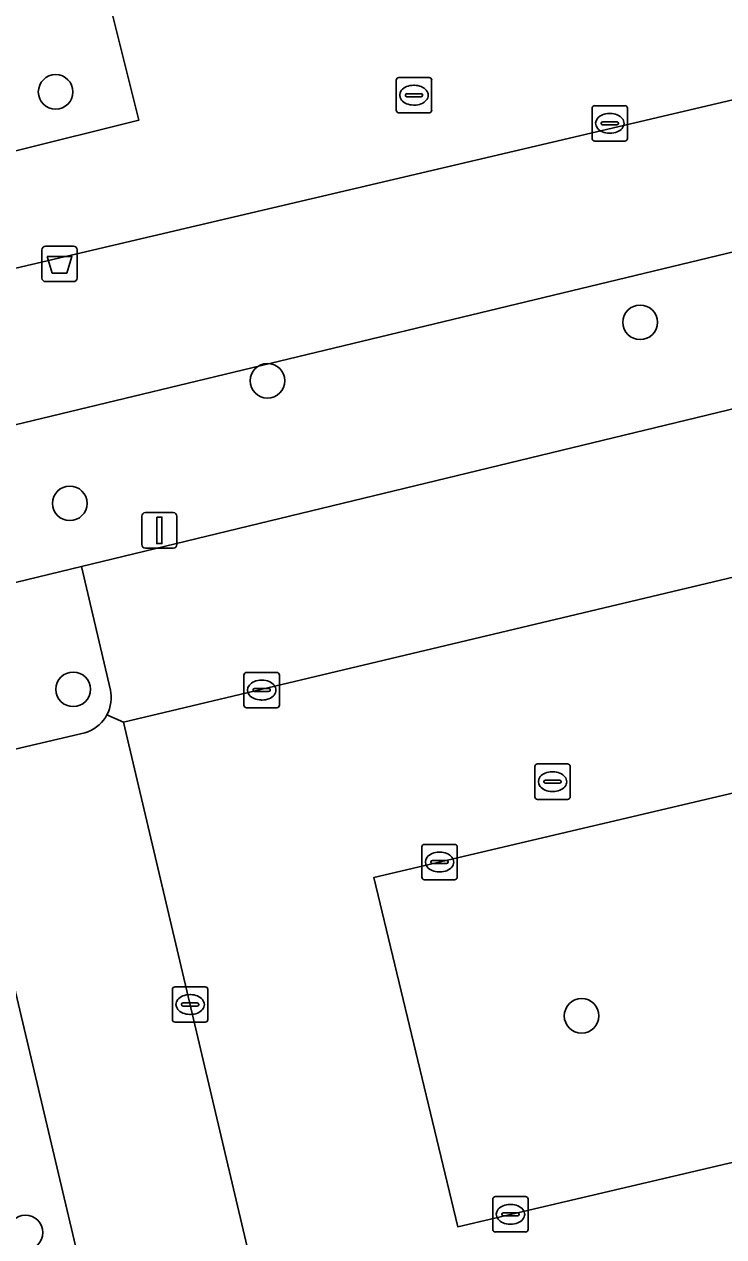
# Model space of a CAD drawing. Extents: x 158031 to 159244, y 380104 to 381214.
# Drawn here: x 158563.26 to 158583.01, y 381035.39 to 381069.65 of the extents above; entities that cross this region are included whole.
import ezdxf

# ---------------------------------------------------------------- set-up
doc = ezdxf.new("R2010")
doc.units = 0
for name, color, linetype in [('IMGEO_Afvalbak', 7, 'Continuous'), ('IMGEO_Boom', 7, 'Continuous'), ('IMGEO_Groenvoorziening', 7, 'Continuous'), ('IMGEO_Kolk', 7, 'Continuous'), ('IMGEO_Lichtmast', 7, 'Continuous'), ('IMGEO_Parkeervlak_open', 7, 'Continuous'), ('IMGEO_Rijbaan_lokaal_open', 7, 'Continuous'), ('IMGEO_Rioolput', 7, 'Continuous'), ('IMGEO_Voetpad_open', 7, 'Continuous')]:
    doc.layers.add(name, color=color, linetype=linetype)

msp = doc.modelspace()

# ---------------------------------------------------------------- linework, layer by layer
at = {"layer": 'IMGEO_Afvalbak'}
for p, q in [((158563.759, 381062.474), (158563.759, 381063.274)), ((158563.759, 381063.274), (158563.759, 381062.474)), ((158563.859, 381063.374), (158564.649, 381063.374)), ((158564.649, 381063.374), (158563.859, 381063.374)), ((158564.749, 381063.274), (158564.749, 381062.474)), ((158564.749, 381062.474), (158564.749, 381063.274)), ((158564.649, 381062.374), (158563.859, 381062.374)), ((158563.859, 381062.374), (158564.649, 381062.374))]:
    msp.add_line(p, q, dxfattribs=at)
msp.add_lwpolyline([(158563.902, 381063.088), (158564.606, 381063.088), (158564.457, 381062.618), (158564.051, 381062.618), (158563.902, 381063.088)], dxfattribs=at)
for centre, start, end in [((158563.859, 381063.274), 90, 180), ((158563.859, 381063.274), 90, 180), ((158564.649, 381063.274), 0, 90), ((158564.649, 381063.274), 360, 90), ((158563.859, 381062.474), 180, 270), ((158563.859, 381062.474), 180, 270), ((158564.649, 381062.474), 270, 0), ((158564.649, 381062.474), 270, 0)]:
    msp.add_arc(centre, 0.1, start, end, dxfattribs=at)
at = {"layer": 'IMGEO_Boom'}
for centre in [(158564.145, 381067.735), (158580.646, 381061.225), (158570.125, 381059.574), (158564.543, 381056.11), (158564.64, 381050.855), (158578.994, 381041.628), (158563.292, 381035.506)]:
    msp.add_circle(centre, 0.489, dxfattribs=at)
at = {"layer": 'IMGEO_Groenvoorziening'}
for points in [[(158556.544, 381056.774), (158591.329, 381065.154), (158590.342, 381069.198), (158583.903, 381067.663), (158555.559, 381061.005)], [(158564.871, 381054.321), (158585.487, 381059.313), (158590.114, 381060.4), (158590.223, 381060.591), (158589.783, 381062.687), (158591.799, 381063.226), (158591.329, 381065.154), (158556.544, 381056.774), (158557.53, 381052.543)]]:
    msp.add_lwpolyline(points, close=True, dxfattribs=at)
msp.add_lwpolyline([(158570.246, 381011.648), (158561.469, 381048.81), (158564.971, 381049.628), (158565.058, 381049.657), (158565.142, 381049.695), (158565.222, 381049.739), (158565.298, 381049.791), (158565.369, 381049.849), (158565.435, 381049.913), (158565.495, 381049.983), (158565.548, 381050.058), (158565.594, 381050.137), (158565.633, 381050.22), (158565.664, 381050.306), (158565.688, 381050.395), (158565.703, 381050.485), (158565.711, 381050.577), (158565.71, 381050.669), (158565.701, 381050.76), (158565.689, 381050.828), (158564.871, 381054.321), (158557.53, 381052.543)], dxfattribs=at)
at = {"layer": 'IMGEO_Kolk'}
for p, q in [((158579.289, 381066.421), (158579.289, 381067.273)), ((158579.364, 381067.347), (158580.216, 381067.347)), ((158579.777, 381067.127), (158579.802, 381067.127)), ((158580.29, 381067.273), (158580.29, 381066.421)), ((158579.548, 381066.841), (158579.548, 381066.853)), ((158579.986, 381066.804), (158579.588, 381066.804)), ((158579.591, 381066.89), (158579.989, 381066.89)), ((158580.032, 381066.853), (158580.032, 381066.841)), ((158579.8, 381066.567), (158579.775, 381066.567)), ((158580.216, 381066.347), (158579.364, 381066.347)), ((158569.536, 381051.333), (158570.388, 381051.333)), ((158569.461, 381050.407), (158569.461, 381051.259)), ((158569.949, 381051.113), (158569.974, 381051.113)), ((158570.462, 381051.259), (158570.462, 381050.407)), ((158569.72, 381050.827), (158569.72, 381050.839)), ((158570.158, 381050.79), (158569.76, 381050.79)), ((158569.763, 381050.876), (158570.161, 381050.876)), ((158570.204, 381050.839), (158570.204, 381050.827)), ((158570.388, 381050.333), (158569.536, 381050.333)), ((158569.972, 381050.553), (158569.947, 381050.553)), ((158574.482, 381045.548), (158574.482, 381046.4)), ((158574.557, 381046.474), (158575.409, 381046.474)), ((158574.97, 381046.254), (158574.995, 381046.254)), ((158575.483, 381046.4), (158575.483, 381045.548)), ((158574.741, 381045.968), (158574.741, 381045.98)), ((158575.179, 381045.931), (158574.781, 381045.931)), ((158574.784, 381046.017), (158575.182, 381046.017)), ((158575.225, 381045.98), (158575.225, 381045.968)), ((158575.409, 381045.474), (158574.557, 381045.474)), ((158574.993, 381045.694), (158574.968, 381045.694)), ((158567.441, 381041.523), (158567.441, 381042.375)), ((158567.516, 381042.449), (158568.368, 381042.449)), ((158568.442, 381042.375), (158568.442, 381041.523)), ((158567.929, 381042.229), (158567.954, 381042.229)), ((158567.7, 381041.943), (158567.7, 381041.955)), ((158568.138, 381041.906), (158567.74, 381041.906)), ((158567.743, 381041.992), (158568.141, 381041.992)), ((158568.184, 381041.955), (158568.184, 381041.943)), ((158568.368, 381041.449), (158567.516, 381041.449)), ((158567.952, 381041.669), (158567.927, 381041.669)), ((158576.484, 381035.595), (158576.484, 381036.447)), ((158576.559, 381036.521), (158577.411, 381036.521)), ((158576.972, 381036.301), (158576.997, 381036.301)), ((158577.485, 381036.447), (158577.485, 381035.595)), ((158576.743, 381036.015), (158576.743, 381036.027)), ((158577.181, 381035.978), (158576.783, 381035.978)), ((158576.786, 381036.064), (158577.184, 381036.064)), ((158577.227, 381036.027), (158577.227, 381036.015)), ((158577.411, 381035.521), (158576.559, 381035.521)), ((158576.995, 381035.741), (158576.97, 381035.741))]:
    msp.add_line(p, q, dxfattribs=at)
for points in [[(158579.289, 381066.421), (158579.289, 381067.273)], [(158579.364, 381067.347), (158580.216, 381067.347)], [(158580.29, 381067.273), (158580.29, 381066.421)], [(158580.216, 381066.347), (158579.364, 381066.347)], [(158569.536, 381051.333), (158570.388, 381051.333)], [(158569.461, 381050.407), (158569.461, 381051.259)], [(158570.462, 381051.259), (158570.462, 381050.407)], [(158570.388, 381050.333), (158569.536, 381050.333)], [(158574.482, 381045.548), (158574.482, 381046.4)], [(158574.557, 381046.474), (158575.409, 381046.474)], [(158575.483, 381046.4), (158575.483, 381045.548)], [(158575.409, 381045.474), (158574.557, 381045.474)], [(158567.441, 381041.523), (158567.441, 381042.375)], [(158567.516, 381042.449), (158568.368, 381042.449)], [(158568.442, 381042.375), (158568.442, 381041.523)], [(158568.368, 381041.449), (158567.516, 381041.449)], [(158576.484, 381035.595), (158576.484, 381036.447)], [(158576.559, 381036.521), (158577.411, 381036.521)], [(158577.485, 381036.447), (158577.485, 381035.595)], [(158577.411, 381035.521), (158576.559, 381035.521)]]:
    msp.add_lwpolyline(points, dxfattribs=at)
for centre, radius, start, end in [((158579.366, 381067.271), 0.0765, 91.552, 178.448), ((158579.366, 381067.271), 0.0765, 91.552, 178.448), ((158580.214, 381067.271), 0.0765, 1.552, 88.448), ((158580.214, 381067.271), 0.0765, 1.552, 88.448), ((158579.588, 381066.85), 0.0403, 85.8775, 175.7526), ((158579.585, 381066.84), 0.0366, 178.938, 274.7102), ((158579.989, 381066.847), 0.043, 264.8664, 352.4533), ((158579.993, 381066.852), 0.0386, 1.7309, 96.639), ((158579.366, 381066.423), 0.0765, 181.552, 268.448), ((158579.366, 381066.423), 0.0765, 181.552, 268.448), ((158580.214, 381066.423), 0.0765, 271.552, 358.448), ((158580.214, 381066.423), 0.0765, 271.552, 358.448), ((158569.538, 381051.257), 0.0765, 91.552, 178.448), ((158569.538, 381051.257), 0.0765, 91.552, 178.448), ((158570.386, 381051.257), 0.0765, 1.552, 88.448), ((158570.386, 381051.257), 0.0765, 1.552, 88.448), ((158569.76, 381050.836), 0.0403, 85.8775, 175.7526), ((158569.757, 381050.826), 0.0366, 178.938, 274.7102), ((158570.161, 381050.833), 0.043, 264.8664, 352.4533), ((158570.165, 381050.838), 0.0386, 1.7309, 96.639), ((158569.538, 381050.409), 0.0765, 181.552, 268.448), ((158569.538, 381050.409), 0.0765, 181.552, 268.448), ((158570.386, 381050.409), 0.0765, 271.552, 358.448), ((158570.386, 381050.409), 0.0765, 271.552, 358.448), ((158574.559, 381046.398), 0.0765, 91.552, 178.448), ((158574.559, 381046.398), 0.0765, 91.552, 178.448), ((158575.407, 381046.398), 0.0765, 1.552, 88.448), ((158575.407, 381046.398), 0.0765, 1.552, 88.448), ((158574.781, 381045.977), 0.0403, 85.8775, 175.7526), ((158574.778, 381045.967), 0.0366, 178.938, 274.7102), ((158575.182, 381045.974), 0.043, 264.8664, 352.4533), ((158575.186, 381045.979), 0.0386, 1.7309, 96.639), ((158574.559, 381045.55), 0.0765, 181.552, 268.448), ((158574.559, 381045.55), 0.0765, 181.552, 268.448), ((158575.407, 381045.55), 0.0765, 271.552, 358.448), ((158575.407, 381045.55), 0.0765, 271.552, 358.448), ((158567.518, 381042.373), 0.0765, 91.552, 178.448), ((158567.518, 381042.373), 0.0765, 91.552, 178.448), ((158568.366, 381042.373), 0.0765, 1.552, 88.448), ((158568.366, 381042.373), 0.0765, 1.552, 88.448), ((158567.74, 381041.952), 0.0403, 85.8775, 175.7526), ((158567.737, 381041.942), 0.0366, 178.938, 274.7102), ((158568.141, 381041.949), 0.043, 264.8664, 352.4533), ((158568.145, 381041.954), 0.0386, 1.7309, 96.639), ((158567.518, 381041.525), 0.0765, 181.552, 268.448), ((158567.518, 381041.525), 0.0765, 181.552, 268.448), ((158568.366, 381041.525), 0.0765, 271.552, 358.448), ((158568.366, 381041.525), 0.0765, 271.552, 358.448), ((158576.561, 381036.445), 0.0765, 91.552, 178.448), ((158576.561, 381036.445), 0.0765, 91.552, 178.448), ((158577.409, 381036.445), 0.0765, 1.552, 88.448), ((158577.409, 381036.445), 0.0765, 1.552, 88.448), ((158576.783, 381036.024), 0.0403, 85.8775, 175.7526), ((158576.78, 381036.014), 0.0366, 178.938, 274.7102), ((158577.184, 381036.021), 0.043, 264.8664, 352.4533), ((158577.188, 381036.026), 0.0386, 1.7309, 96.639), ((158576.561, 381035.597), 0.0765, 181.552, 268.448), ((158576.561, 381035.597), 0.0765, 181.552, 268.448), ((158577.409, 381035.597), 0.0765, 271.552, 358.448), ((158577.409, 381035.597), 0.0765, 271.552, 358.448)]:
    msp.add_arc(centre, radius, start, end, dxfattribs=at)
for centre, major_axis, ratio, start_param, end_param in [((158579.776, 381066.847), (-0.387, 0.002), 0.722429, 4.712389, 7.853982), ((158579.801, 381066.847), (-0.39, 0.002), 0.717154, 1.570796, 4.712389), ((158569.948, 381050.833), (-0.387, 0.002), 0.722429, 4.712389, 7.853982), ((158569.973, 381050.833), (-0.39, 0.002), 0.717154, 1.570796, 4.712389), ((158574.969, 381045.974), (-0.387, 0.002), 0.722429, 4.712389, 7.853982), ((158574.994, 381045.974), (-0.39, 0.002), 0.717154, 1.570796, 4.712389), ((158567.928, 381041.949), (-0.387, 0.002), 0.722429, 4.712389, 7.853982), ((158567.953, 381041.949), (-0.39, 0.002), 0.717154, 1.570796, 4.712389), ((158576.971, 381036.021), (-0.387, 0.002), 0.722429, 4.712389, 7.853982), ((158576.996, 381036.021), (-0.39, 0.002), 0.717154, 1.570796, 4.712389)]:
    msp.add_ellipse(centre, major_axis=major_axis, ratio=ratio, start_param=start_param, end_param=end_param, dxfattribs=at)
at = {"layer": 'IMGEO_Lichtmast'}
for p, q in [((158566.577, 381054.947), (158566.577, 381055.747)), ((158566.577, 381055.747), (158566.577, 381054.947)), ((158566.677, 381055.847), (158567.467, 381055.847)), ((158567.467, 381055.847), (158566.677, 381055.847)), ((158567.567, 381055.747), (158567.567, 381054.947)), ((158567.567, 381054.947), (158567.567, 381055.747)), ((158567.467, 381054.847), (158566.677, 381054.847)), ((158566.677, 381054.847), (158567.467, 381054.847))]:
    msp.add_line(p, q, dxfattribs=at)
msp.add_lwpolyline([(158566.997, 381055.722), (158567.147, 381055.722), (158567.147, 381054.972), (158566.997, 381054.972), (158566.997, 381055.722)], dxfattribs=at)
for centre, start, end in [((158566.677, 381055.747), 90, 180), ((158566.677, 381055.747), 90, 180), ((158567.467, 381055.747), 0, 90), ((158567.467, 381055.747), 360, 90), ((158566.677, 381054.947), 180, 270), ((158566.677, 381054.947), 180, 270), ((158567.467, 381054.947), 270, 0), ((158567.467, 381054.947), 270, 0)]:
    msp.add_arc(centre, 0.1, start, end, dxfattribs=at)
at = {"layer": 'IMGEO_Parkeervlak_open'}
msp.add_lwpolyline([(158585.487, 381059.313), (158564.871, 381054.321), (158565.689, 381050.828), (158565.701, 381050.76), (158565.71, 381050.669), (158565.711, 381050.577), (158565.703, 381050.485), (158565.688, 381050.395), (158565.664, 381050.306), (158565.633, 381050.22), (158565.594, 381050.137), (158566.064, 381049.93), (158588.533, 381055.275)], dxfattribs=at)
for points in [[(158575.499, 381035.671), (158600.652, 381041.569), (158598.256, 381051.456), (158573.124, 381045.537)], [(158566.064, 381049.93), (158565.594, 381050.137), (158565.548, 381050.058), (158565.495, 381049.983), (158565.435, 381049.913), (158565.369, 381049.849), (158565.298, 381049.791), (158565.222, 381049.739), (158565.142, 381049.695), (158565.058, 381049.657), (158564.971, 381049.628), (158561.469, 381048.81), (158570.246, 381011.648), (158573.87, 381012.524), (158573.945, 381012.515), (158574.077, 381012.49), (158574.207, 381012.453), (158574.333, 381012.404), (158574.454, 381012.345), (158574.57, 381012.274), (158574.795, 381012.849)]]:
    msp.add_lwpolyline(points, close=True, dxfattribs=at)
at = {"layer": 'IMGEO_Rijbaan_lokaal_open'}
msp.add_lwpolyline([(158603.752, 381054.365), (158602.765, 381058.61), (158595.556, 381056.935), (158591.603, 381056.011), (158589.392, 381055.486), (158588.533, 381055.275), (158566.064, 381049.93), (158574.795, 381012.849), (158619.46, 381023.514), (158620.577, 381018.781), (158642.675, 381024.025)], dxfattribs=at)
msp.add_lwpolyline([(158598.256, 381051.456), (158600.652, 381041.569), (158575.499, 381035.671), (158573.124, 381045.537)], close=True, dxfattribs=at)
at = {"layer": 'IMGEO_Rioolput'}
for p, q in [((158573.759, 381067.217), (158573.759, 381068.069)), ((158573.834, 381068.143), (158574.686, 381068.143)), ((158574.76, 381068.069), (158574.76, 381067.217)), ((158574.247, 381067.923), (158574.272, 381067.923)), ((158574.018, 381067.637), (158574.018, 381067.649)), ((158574.456, 381067.6), (158574.058, 381067.6)), ((158574.061, 381067.686), (158574.459, 381067.686)), ((158574.502, 381067.649), (158574.502, 381067.637)), ((158574.686, 381067.143), (158573.834, 381067.143)), ((158574.27, 381067.363), (158574.245, 381067.363)), ((158577.672, 381047.82), (158577.672, 381048.672)), ((158577.747, 381048.746), (158578.599, 381048.746)), ((158578.673, 381048.672), (158578.673, 381047.82)), ((158577.931, 381048.24), (158577.931, 381048.252)), ((158578.369, 381048.203), (158577.971, 381048.203)), ((158577.974, 381048.289), (158578.372, 381048.289)), ((158578.16, 381048.526), (158578.185, 381048.526)), ((158578.415, 381048.252), (158578.415, 381048.24)), ((158578.183, 381047.966), (158578.158, 381047.966)), ((158578.599, 381047.746), (158577.747, 381047.746))]:
    msp.add_line(p, q, dxfattribs=at)
for points in [[(158573.759, 381067.217), (158573.759, 381068.069)], [(158573.834, 381068.143), (158574.686, 381068.143)], [(158574.76, 381068.069), (158574.76, 381067.217)], [(158574.686, 381067.143), (158573.834, 381067.143)], [(158577.672, 381047.82), (158577.672, 381048.672)], [(158577.747, 381048.746), (158578.599, 381048.746)], [(158578.673, 381048.672), (158578.673, 381047.82)], [(158578.599, 381047.746), (158577.747, 381047.746)]]:
    msp.add_lwpolyline(points, dxfattribs=at)
for centre, radius, start, end in [((158573.836, 381068.067), 0.0765, 91.552, 178.448), ((158573.836, 381068.067), 0.0765, 91.552, 178.448), ((158574.684, 381068.067), 0.0765, 1.552, 88.448), ((158574.684, 381068.067), 0.0765, 1.552, 88.448), ((158574.058, 381067.646), 0.0403, 85.8775, 175.7526), ((158574.055, 381067.636), 0.0366, 178.938, 274.7102), ((158574.459, 381067.643), 0.043, 264.8664, 352.4533), ((158574.463, 381067.648), 0.0386, 1.7309, 96.639), ((158573.836, 381067.219), 0.0765, 181.552, 268.448), ((158573.836, 381067.219), 0.0765, 181.552, 268.448), ((158574.684, 381067.219), 0.0765, 271.552, 358.448), ((158574.684, 381067.219), 0.0765, 271.552, 358.448), ((158577.749, 381048.67), 0.0765, 91.552, 178.448), ((158577.749, 381048.67), 0.0765, 91.552, 178.448), ((158578.597, 381048.67), 0.0765, 1.552, 88.448), ((158578.597, 381048.67), 0.0765, 1.552, 88.448), ((158577.971, 381048.249), 0.0403, 85.8775, 175.7526), ((158577.968, 381048.239), 0.0366, 178.938, 274.7102), ((158578.372, 381048.246), 0.043, 264.8664, 352.4533), ((158578.376, 381048.251), 0.0386, 1.7309, 96.639), ((158577.749, 381047.822), 0.0765, 181.552, 268.448), ((158577.749, 381047.822), 0.0765, 181.552, 268.448), ((158578.597, 381047.822), 0.0765, 271.552, 358.448), ((158578.597, 381047.822), 0.0765, 271.552, 358.448)]:
    msp.add_arc(centre, radius, start, end, dxfattribs=at)
for centre, major_axis, ratio, start_param, end_param in [((158574.246, 381067.643), (-0.387, 0.002), 0.722429, 4.712389, 7.853982), ((158574.271, 381067.643), (-0.39, 0.002), 0.717154, 1.570796, 4.712389), ((158578.159, 381048.246), (-0.387, 0.002), 0.722429, 4.712389, 7.853982), ((158578.184, 381048.246), (-0.39, 0.002), 0.717154, 1.570796, 4.712389)]:
    msp.add_ellipse(centre, major_axis=major_axis, ratio=ratio, start_param=start_param, end_param=end_param, dxfattribs=at)
at = {"layer": 'IMGEO_Voetpad_open'}
for points in [[(158560.326, 381076.106), (158559.767, 381075.885), (158556.866, 381075.172), (158556.841, 381075.165), (158558.706, 381068.051), (158559.422, 381065.174), (158566.492, 381066.933), (158565.551, 381070.713), (158564.519, 381070.959)], [(158566.42, 381070.506), (158565.551, 381070.713), (158566.492, 381066.933), (158559.422, 381065.174)], [(158555.559, 381061.005), (158583.903, 381067.663)]]:
    msp.add_lwpolyline(points, dxfattribs=at)

doc.saveas('drawing.dxf')
